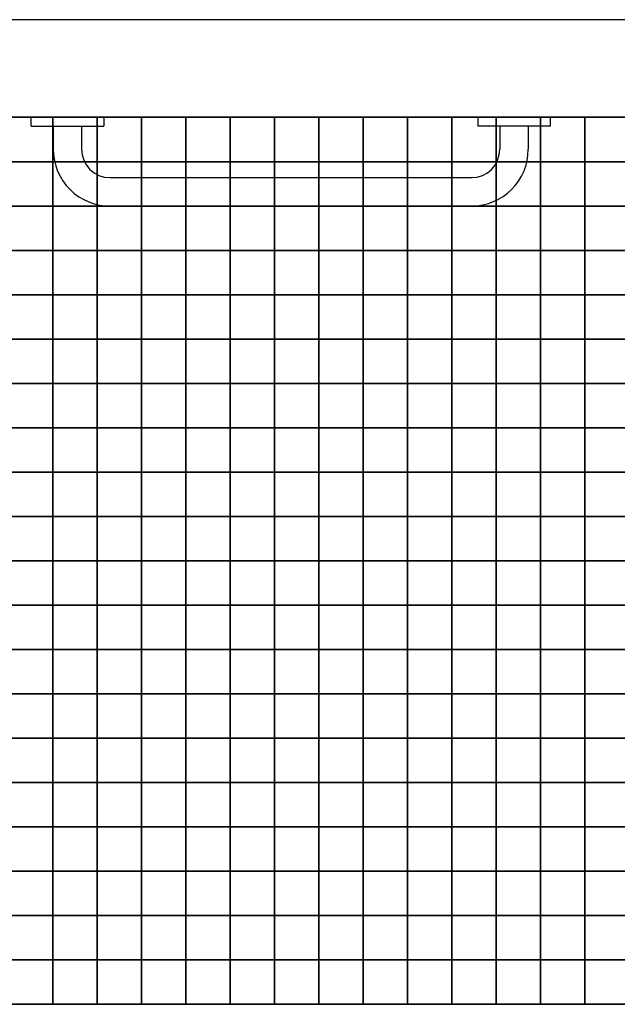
# Model space of a CAD drawing. Header units: millimetres. Extents: x -115474967 to 444143, y -74377 to 241828222.
# Tile 340 of 590: x -118860 to -118187, y 274603 to 275713. Entities that reach past the tile are written whole.
import ezdxf

# ---------------------------------------------------------------- set-up
doc = ezdxf.new("R2010")
doc.units = ezdxf.units.MM
doc.header["$MEASUREMENT"] = 0
for name, color, linetype in [('00-2 Fittings', 8, 'Continuous'), ('00-2 Walls', 4, 'Continuous'), ('00-3 Elev 02', 1, 'Continuous'), ('FITT-SANT', 5, 'Continuous')]:
    doc.layers.add(name, color=color, linetype=linetype)
doc.layers.add('0_cons_01', color=40, linetype='Continuous', lineweight=0, plot=False)

# ---------------------------------------------------------------- blocks, each defined once
blk = doc.blocks.new('1')
at = {"layer": '00-2 Fittings', "color": 9, "true_color": 0xc7c8ca}
for points in [[(-130052.3, 275810.3), (-130052.3, 275760.3), (-130102.3, 275760.3), (-130102.3, 275810.3)], [(-130002.3, 275810.3), (-130002.3, 275760.3), (-130052.3, 275760.3), (-130052.3, 275810.3)], [(-129952.3, 275810.3), (-129952.3, 275760.3), (-130002.3, 275760.3), (-130002.3, 275810.3)], [(-129902.3, 275810.3), (-129902.3, 275760.3), (-129952.3, 275760.3), (-129952.3, 275810.3)], [(-129852.3, 275810.3), (-129852.3, 275760.3), (-129902.3, 275760.3), (-129902.3, 275810.3)], [(-129802.3, 275810.3), (-129802.3, 275760.3), (-129852.3, 275760.3), (-129852.3, 275810.3)], [(-129752.3, 275810.3), (-129752.3, 275760.3), (-129802.3, 275760.3), (-129802.3, 275810.3)], [(-129702.3, 275810.3), (-129702.3, 275760.3), (-129752.3, 275760.3), (-129752.3, 275810.3)], [(-129652.3, 275810.3), (-129652.3, 275760.3), (-129702.3, 275760.3), (-129702.3, 275810.3)], [(-129602.3, 275810.3), (-129602.3, 275760.3), (-129652.3, 275760.3), (-129652.3, 275810.3)], [(-129552.3, 275810.3), (-129552.3, 275760.3), (-129602.3, 275760.3), (-129602.3, 275810.3)], [(-129502.3, 275810.3), (-129502.3, 275760.3), (-129552.3, 275760.3), (-129552.3, 275810.3)], [(-129452.3, 275810.3), (-129452.3, 275760.3), (-129502.3, 275760.3), (-129502.3, 275810.3)], [(-129402.3, 275810.3), (-129402.3, 275760.3), (-129452.3, 275760.3), (-129452.3, 275810.3)], [(-129352.3, 275810.3), (-129352.3, 275760.3), (-129402.3, 275760.3), (-129402.3, 275810.3)], [(-129302.3, 275810.3), (-129302.3, 275760.3), (-129352.3, 275760.3), (-129352.3, 275810.3)], [(-129252.3, 275810.3), (-129252.3, 275760.3), (-129302.3, 275760.3), (-129302.3, 275810.3)], [(-129202.3, 275810.3), (-129202.3, 275760.3), (-129252.3, 275760.3), (-129252.3, 275810.3)], [(-129152.3, 275810.3), (-129152.3, 275760.3), (-129202.3, 275760.3), (-129202.3, 275810.3)], [(-129102.3, 275810.3), (-129102.3, 275760.3), (-129152.3, 275760.3), (-129152.3, 275810.3)], [(-130052.3, 275760.3), (-130052.3, 275710.3), (-130102.3, 275710.3), (-130102.3, 275760.3)], [(-130002.3, 275760.3), (-130002.3, 275710.3), (-130052.3, 275710.3), (-130052.3, 275760.3)], [(-129952.3, 275760.3), (-129952.3, 275710.3), (-130002.3, 275710.3), (-130002.3, 275760.3)], [(-129902.3, 275760.3), (-129902.3, 275710.3), (-129952.3, 275710.3), (-129952.3, 275760.3)], [(-129852.3, 275760.3), (-129852.3, 275710.3), (-129902.3, 275710.3), (-129902.3, 275760.3)], [(-129802.3, 275760.3), (-129802.3, 275710.3), (-129852.3, 275710.3), (-129852.3, 275760.3)], [(-129752.3, 275760.3), (-129752.3, 275710.3), (-129802.3, 275710.3), (-129802.3, 275760.3)], [(-129702.3, 275760.3), (-129702.3, 275710.3), (-129752.3, 275710.3), (-129752.3, 275760.3)], [(-129652.3, 275760.3), (-129652.3, 275710.3), (-129702.3, 275710.3), (-129702.3, 275760.3)], [(-129602.3, 275760.3), (-129602.3, 275710.3), (-129652.3, 275710.3), (-129652.3, 275760.3)], [(-129552.3, 275760.3), (-129552.3, 275710.3), (-129602.3, 275710.3), (-129602.3, 275760.3)], [(-129502.3, 275760.3), (-129502.3, 275710.3), (-129552.3, 275710.3), (-129552.3, 275760.3)], [(-129452.3, 275760.3), (-129452.3, 275710.3), (-129502.3, 275710.3), (-129502.3, 275760.3)], [(-129402.3, 275760.3), (-129402.3, 275710.3), (-129452.3, 275710.3), (-129452.3, 275760.3)], [(-129352.3, 275760.3), (-129352.3, 275710.3), (-129402.3, 275710.3), (-129402.3, 275760.3)], [(-129302.3, 275760.3), (-129302.3, 275710.3), (-129352.3, 275710.3), (-129352.3, 275760.3)], [(-129252.3, 275760.3), (-129252.3, 275710.3), (-129302.3, 275710.3), (-129302.3, 275760.3)], [(-129202.3, 275760.3), (-129202.3, 275710.3), (-129252.3, 275710.3), (-129252.3, 275760.3)], [(-129152.3, 275760.3), (-129152.3, 275710.3), (-129202.3, 275710.3), (-129202.3, 275760.3)], [(-129102.3, 275760.3), (-129102.3, 275710.3), (-129152.3, 275710.3), (-129152.3, 275760.3)], [(-130052.3, 275710.3), (-130052.3, 275660.3), (-130102.3, 275660.3), (-130102.3, 275710.3)], [(-130002.3, 275710.3), (-130002.3, 275660.3), (-130052.3, 275660.3), (-130052.3, 275710.3)], [(-129952.3, 275710.3), (-129952.3, 275660.3), (-130002.3, 275660.3), (-130002.3, 275710.3)], [(-129902.3, 275710.3), (-129902.3, 275660.3), (-129952.3, 275660.3), (-129952.3, 275710.3)], [(-129852.3, 275710.3), (-129852.3, 275660.3), (-129902.3, 275660.3), (-129902.3, 275710.3)], [(-129802.3, 275710.3), (-129802.3, 275660.3), (-129852.3, 275660.3), (-129852.3, 275710.3)], [(-129752.3, 275710.3), (-129752.3, 275660.3), (-129802.3, 275660.3), (-129802.3, 275710.3)], [(-129702.3, 275710.3), (-129702.3, 275660.3), (-129752.3, 275660.3), (-129752.3, 275710.3)], [(-129652.3, 275710.3), (-129652.3, 275660.3), (-129702.3, 275660.3), (-129702.3, 275710.3)], [(-129602.3, 275710.3), (-129602.3, 275660.3), (-129652.3, 275660.3), (-129652.3, 275710.3)], [(-129552.3, 275710.3), (-129552.3, 275660.3), (-129602.3, 275660.3), (-129602.3, 275710.3)], [(-129502.3, 275710.3), (-129502.3, 275660.3), (-129552.3, 275660.3), (-129552.3, 275710.3)], [(-129452.3, 275710.3), (-129452.3, 275660.3), (-129502.3, 275660.3), (-129502.3, 275710.3)], [(-129402.3, 275710.3), (-129402.3, 275660.3), (-129452.3, 275660.3), (-129452.3, 275710.3)], [(-129352.3, 275710.3), (-129352.3, 275660.3), (-129402.3, 275660.3), (-129402.3, 275710.3)], [(-129302.3, 275710.3), (-129302.3, 275660.3), (-129352.3, 275660.3), (-129352.3, 275710.3)], [(-129252.3, 275710.3), (-129252.3, 275660.3), (-129302.3, 275660.3), (-129302.3, 275710.3)], [(-129202.3, 275710.3), (-129202.3, 275660.3), (-129252.3, 275660.3), (-129252.3, 275710.3)], [(-129152.3, 275710.3), (-129152.3, 275660.3), (-129202.3, 275660.3), (-129202.3, 275710.3)], [(-129102.3, 275710.3), (-129102.3, 275660.3), (-129152.3, 275660.3), (-129152.3, 275710.3)], [(-130052.3, 275660.3), (-130052.3, 275610.3), (-130102.3, 275610.3), (-130102.3, 275660.3)], [(-130002.3, 275660.3), (-130002.3, 275610.3), (-130052.3, 275610.3), (-130052.3, 275660.3)], [(-129952.3, 275660.3), (-129952.3, 275610.3), (-130002.3, 275610.3), (-130002.3, 275660.3)], [(-129902.3, 275660.3), (-129902.3, 275610.3), (-129952.3, 275610.3), (-129952.3, 275660.3)], [(-129852.3, 275660.3), (-129852.3, 275610.3), (-129902.3, 275610.3), (-129902.3, 275660.3)], [(-129802.3, 275660.3), (-129802.3, 275610.3), (-129852.3, 275610.3), (-129852.3, 275660.3)], [(-129752.3, 275660.3), (-129752.3, 275610.3), (-129802.3, 275610.3), (-129802.3, 275660.3)], [(-129702.3, 275660.3), (-129702.3, 275610.3), (-129752.3, 275610.3), (-129752.3, 275660.3)], [(-129652.3, 275660.3), (-129652.3, 275610.3), (-129702.3, 275610.3), (-129702.3, 275660.3)], [(-129602.3, 275660.3), (-129602.3, 275610.3), (-129652.3, 275610.3), (-129652.3, 275660.3)], [(-129552.3, 275660.3), (-129552.3, 275610.3), (-129602.3, 275610.3), (-129602.3, 275660.3)], [(-129502.3, 275660.3), (-129502.3, 275610.3), (-129552.3, 275610.3), (-129552.3, 275660.3)], [(-129452.3, 275660.3), (-129452.3, 275610.3), (-129502.3, 275610.3), (-129502.3, 275660.3)], [(-129402.3, 275660.3), (-129402.3, 275610.3), (-129452.3, 275610.3), (-129452.3, 275660.3)], [(-129352.3, 275660.3), (-129352.3, 275610.3), (-129402.3, 275610.3), (-129402.3, 275660.3)], [(-129302.3, 275660.3), (-129302.3, 275610.3), (-129352.3, 275610.3), (-129352.3, 275660.3)], [(-129252.3, 275660.3), (-129252.3, 275610.3), (-129302.3, 275610.3), (-129302.3, 275660.3)], [(-129202.3, 275660.3), (-129202.3, 275610.3), (-129252.3, 275610.3), (-129252.3, 275660.3)], [(-129152.3, 275660.3), (-129152.3, 275610.3), (-129202.3, 275610.3), (-129202.3, 275660.3)], [(-129102.3, 275660.3), (-129102.3, 275610.3), (-129152.3, 275610.3), (-129152.3, 275660.3)], [(-130052.3, 275610.3), (-130052.3, 275560.3), (-130102.3, 275560.3), (-130102.3, 275610.3)], [(-130002.3, 275610.3), (-130002.3, 275560.3), (-130052.3, 275560.3), (-130052.3, 275610.3)], [(-129952.3, 275610.3), (-129952.3, 275560.3), (-130002.3, 275560.3), (-130002.3, 275610.3)], [(-129902.3, 275610.3), (-129902.3, 275560.3), (-129952.3, 275560.3), (-129952.3, 275610.3)], [(-129852.3, 275610.3), (-129852.3, 275560.3), (-129902.3, 275560.3), (-129902.3, 275610.3)], [(-129802.3, 275610.3), (-129802.3, 275560.3), (-129852.3, 275560.3), (-129852.3, 275610.3)], [(-129752.3, 275610.3), (-129752.3, 275560.3), (-129802.3, 275560.3), (-129802.3, 275610.3)], [(-129702.3, 275610.3), (-129702.3, 275560.3), (-129752.3, 275560.3), (-129752.3, 275610.3)], [(-129652.3, 275610.3), (-129652.3, 275560.3), (-129702.3, 275560.3), (-129702.3, 275610.3)], [(-129602.3, 275610.3), (-129602.3, 275560.3), (-129652.3, 275560.3), (-129652.3, 275610.3)], [(-129552.3, 275610.3), (-129552.3, 275560.3), (-129602.3, 275560.3), (-129602.3, 275610.3)], [(-129502.3, 275610.3), (-129502.3, 275560.3), (-129552.3, 275560.3), (-129552.3, 275610.3)], [(-129452.3, 275610.3), (-129452.3, 275560.3), (-129502.3, 275560.3), (-129502.3, 275610.3)], [(-129402.3, 275610.3), (-129402.3, 275560.3), (-129452.3, 275560.3), (-129452.3, 275610.3)], [(-129352.3, 275610.3), (-129352.3, 275560.3), (-129402.3, 275560.3), (-129402.3, 275610.3)], [(-129302.3, 275610.3), (-129302.3, 275560.3), (-129352.3, 275560.3), (-129352.3, 275610.3)], [(-129252.3, 275610.3), (-129252.3, 275560.3), (-129302.3, 275560.3), (-129302.3, 275610.3)], [(-129202.3, 275610.3), (-129202.3, 275560.3), (-129252.3, 275560.3), (-129252.3, 275610.3)], [(-129152.3, 275610.3), (-129152.3, 275560.3), (-129202.3, 275560.3), (-129202.3, 275610.3)], [(-129102.3, 275610.3), (-129102.3, 275560.3), (-129152.3, 275560.3), (-129152.3, 275610.3)], [(-130052.3, 275560.3), (-130052.3, 275510.3), (-130102.3, 275510.3), (-130102.3, 275560.3)], [(-130002.3, 275560.3), (-130002.3, 275510.3), (-130052.3, 275510.3), (-130052.3, 275560.3)], [(-129952.3, 275560.3), (-129952.3, 275510.3), (-130002.3, 275510.3), (-130002.3, 275560.3)], [(-129902.3, 275560.3), (-129902.3, 275510.3), (-129952.3, 275510.3), (-129952.3, 275560.3)], [(-129852.3, 275560.3), (-129852.3, 275510.3), (-129902.3, 275510.3), (-129902.3, 275560.3)], [(-129802.3, 275560.3), (-129802.3, 275510.3), (-129852.3, 275510.3), (-129852.3, 275560.3)], [(-129752.3, 275560.3), (-129752.3, 275510.3), (-129802.3, 275510.3), (-129802.3, 275560.3)], [(-129702.3, 275560.3), (-129702.3, 275510.3), (-129752.3, 275510.3), (-129752.3, 275560.3)], [(-129652.3, 275560.3), (-129652.3, 275510.3), (-129702.3, 275510.3), (-129702.3, 275560.3)], [(-129602.3, 275560.3), (-129602.3, 275510.3), (-129652.3, 275510.3), (-129652.3, 275560.3)], [(-129552.3, 275560.3), (-129552.3, 275510.3), (-129602.3, 275510.3), (-129602.3, 275560.3)], [(-129502.3, 275560.3), (-129502.3, 275510.3), (-129552.3, 275510.3), (-129552.3, 275560.3)], [(-129452.3, 275560.3), (-129452.3, 275510.3), (-129502.3, 275510.3), (-129502.3, 275560.3)], [(-129402.3, 275560.3), (-129402.3, 275510.3), (-129452.3, 275510.3), (-129452.3, 275560.3)], [(-129352.3, 275560.3), (-129352.3, 275510.3), (-129402.3, 275510.3), (-129402.3, 275560.3)], [(-129302.3, 275560.3), (-129302.3, 275510.3), (-129352.3, 275510.3), (-129352.3, 275560.3)], [(-129252.3, 275560.3), (-129252.3, 275510.3), (-129302.3, 275510.3), (-129302.3, 275560.3)], [(-129202.3, 275560.3), (-129202.3, 275510.3), (-129252.3, 275510.3), (-129252.3, 275560.3)], [(-129152.3, 275560.3), (-129152.3, 275510.3), (-129202.3, 275510.3), (-129202.3, 275560.3)], [(-129102.3, 275560.3), (-129102.3, 275510.3), (-129152.3, 275510.3), (-129152.3, 275560.3)], [(-130052.3, 275510.3), (-130052.3, 275460.3), (-130102.3, 275460.3), (-130102.3, 275510.3)], [(-130002.3, 275510.3), (-130002.3, 275460.3), (-130052.3, 275460.3), (-130052.3, 275510.3)], [(-129952.3, 275510.3), (-129952.3, 275460.3), (-130002.3, 275460.3), (-130002.3, 275510.3)], [(-129902.3, 275510.3), (-129902.3, 275460.3), (-129952.3, 275460.3), (-129952.3, 275510.3)], [(-129852.3, 275510.3), (-129852.3, 275460.3), (-129902.3, 275460.3), (-129902.3, 275510.3)], [(-129802.3, 275510.3), (-129802.3, 275460.3), (-129852.3, 275460.3), (-129852.3, 275510.3)], [(-129752.3, 275510.3), (-129752.3, 275460.3), (-129802.3, 275460.3), (-129802.3, 275510.3)], [(-129702.3, 275510.3), (-129702.3, 275460.3), (-129752.3, 275460.3), (-129752.3, 275510.3)], [(-129652.3, 275510.3), (-129652.3, 275460.3), (-129702.3, 275460.3), (-129702.3, 275510.3)], [(-129602.3, 275510.3), (-129602.3, 275460.3), (-129652.3, 275460.3), (-129652.3, 275510.3)], [(-129552.3, 275510.3), (-129552.3, 275460.3), (-129602.3, 275460.3), (-129602.3, 275510.3)], [(-129502.3, 275510.3), (-129502.3, 275460.3), (-129552.3, 275460.3), (-129552.3, 275510.3)], [(-129452.3, 275510.3), (-129452.3, 275460.3), (-129502.3, 275460.3), (-129502.3, 275510.3)], [(-129402.3, 275510.3), (-129402.3, 275460.3), (-129452.3, 275460.3), (-129452.3, 275510.3)], [(-129352.3, 275510.3), (-129352.3, 275460.3), (-129402.3, 275460.3), (-129402.3, 275510.3)], [(-129302.3, 275510.3), (-129302.3, 275460.3), (-129352.3, 275460.3), (-129352.3, 275510.3)], [(-129252.3, 275510.3), (-129252.3, 275460.3), (-129302.3, 275460.3), (-129302.3, 275510.3)], [(-129202.3, 275510.3), (-129202.3, 275460.3), (-129252.3, 275460.3), (-129252.3, 275510.3)], [(-129152.3, 275510.3), (-129152.3, 275460.3), (-129202.3, 275460.3), (-129202.3, 275510.3)], [(-129102.3, 275510.3), (-129102.3, 275460.3), (-129152.3, 275460.3), (-129152.3, 275510.3)], [(-130052.3, 275460.3), (-130052.3, 275410.3), (-130102.3, 275410.3), (-130102.3, 275460.3)], [(-130002.3, 275460.3), (-130002.3, 275410.3), (-130052.3, 275410.3), (-130052.3, 275460.3)], [(-129952.3, 275460.3), (-129952.3, 275410.3), (-130002.3, 275410.3), (-130002.3, 275460.3)], [(-129902.3, 275460.3), (-129902.3, 275410.3), (-129952.3, 275410.3), (-129952.3, 275460.3)], [(-129852.3, 275460.3), (-129852.3, 275410.3), (-129902.3, 275410.3), (-129902.3, 275460.3)], [(-129802.3, 275460.3), (-129802.3, 275410.3), (-129852.3, 275410.3), (-129852.3, 275460.3)], [(-129752.3, 275460.3), (-129752.3, 275410.3), (-129802.3, 275410.3), (-129802.3, 275460.3)], [(-129702.3, 275460.3), (-129702.3, 275410.3), (-129752.3, 275410.3), (-129752.3, 275460.3)], [(-129652.3, 275460.3), (-129652.3, 275410.3), (-129702.3, 275410.3), (-129702.3, 275460.3)], [(-129602.3, 275460.3), (-129602.3, 275410.3), (-129652.3, 275410.3), (-129652.3, 275460.3)], [(-129552.3, 275460.3), (-129552.3, 275410.3), (-129602.3, 275410.3), (-129602.3, 275460.3)], [(-129502.3, 275460.3), (-129502.3, 275410.3), (-129552.3, 275410.3), (-129552.3, 275460.3)], [(-129452.3, 275460.3), (-129452.3, 275410.3), (-129502.3, 275410.3), (-129502.3, 275460.3)], [(-129402.3, 275460.3), (-129402.3, 275410.3), (-129452.3, 275410.3), (-129452.3, 275460.3)], [(-129352.3, 275460.3), (-129352.3, 275410.3), (-129402.3, 275410.3), (-129402.3, 275460.3)], [(-129302.3, 275460.3), (-129302.3, 275410.3), (-129352.3, 275410.3), (-129352.3, 275460.3)], [(-129252.3, 275460.3), (-129252.3, 275410.3), (-129302.3, 275410.3), (-129302.3, 275460.3)], [(-129202.3, 275460.3), (-129202.3, 275410.3), (-129252.3, 275410.3), (-129252.3, 275460.3)], [(-129152.3, 275460.3), (-129152.3, 275410.3), (-129202.3, 275410.3), (-129202.3, 275460.3)], [(-129102.3, 275460.3), (-129102.3, 275410.3), (-129152.3, 275410.3), (-129152.3, 275460.3)], [(-130052.3, 275410.3), (-130052.3, 275360.3), (-130102.3, 275360.3), (-130102.3, 275410.3)], [(-130002.3, 275410.3), (-130002.3, 275360.3), (-130052.3, 275360.3), (-130052.3, 275410.3)], [(-129952.3, 275410.3), (-129952.3, 275360.3), (-130002.3, 275360.3), (-130002.3, 275410.3)], [(-129902.3, 275410.3), (-129902.3, 275360.3), (-129952.3, 275360.3), (-129952.3, 275410.3)], [(-129852.3, 275410.3), (-129852.3, 275360.3), (-129902.3, 275360.3), (-129902.3, 275410.3)], [(-129802.3, 275410.3), (-129802.3, 275360.3), (-129852.3, 275360.3), (-129852.3, 275410.3)], [(-129752.3, 275410.3), (-129752.3, 275360.3), (-129802.3, 275360.3), (-129802.3, 275410.3)], [(-129702.3, 275410.3), (-129702.3, 275360.3), (-129752.3, 275360.3), (-129752.3, 275410.3)], [(-129652.3, 275410.3), (-129652.3, 275360.3), (-129702.3, 275360.3), (-129702.3, 275410.3)], [(-129602.3, 275410.3), (-129602.3, 275360.3), (-129652.3, 275360.3), (-129652.3, 275410.3)], [(-129552.3, 275410.3), (-129552.3, 275360.3), (-129602.3, 275360.3), (-129602.3, 275410.3)], [(-129502.3, 275410.3), (-129502.3, 275360.3), (-129552.3, 275360.3), (-129552.3, 275410.3)], [(-129452.3, 275410.3), (-129452.3, 275360.3), (-129502.3, 275360.3), (-129502.3, 275410.3)], [(-129402.3, 275410.3), (-129402.3, 275360.3), (-129452.3, 275360.3), (-129452.3, 275410.3)], [(-129352.3, 275410.3), (-129352.3, 275360.3), (-129402.3, 275360.3), (-129402.3, 275410.3)], [(-129302.3, 275410.3), (-129302.3, 275360.3), (-129352.3, 275360.3), (-129352.3, 275410.3)], [(-129252.3, 275410.3), (-129252.3, 275360.3), (-129302.3, 275360.3), (-129302.3, 275410.3)], [(-129202.3, 275410.3), (-129202.3, 275360.3), (-129252.3, 275360.3), (-129252.3, 275410.3)], [(-129152.3, 275410.3), (-129152.3, 275360.3), (-129202.3, 275360.3), (-129202.3, 275410.3)], [(-129102.3, 275410.3), (-129102.3, 275360.3), (-129152.3, 275360.3), (-129152.3, 275410.3)], [(-130052.3, 275360.3), (-130052.3, 275310.3), (-130102.3, 275310.3), (-130102.3, 275360.3)], [(-130002.3, 275360.3), (-130002.3, 275310.3), (-130052.3, 275310.3), (-130052.3, 275360.3)], [(-129952.3, 275360.3), (-129952.3, 275310.3), (-130002.3, 275310.3), (-130002.3, 275360.3)], [(-129902.3, 275360.3), (-129902.3, 275310.3), (-129952.3, 275310.3), (-129952.3, 275360.3)], [(-129852.3, 275360.3), (-129852.3, 275310.3), (-129902.3, 275310.3), (-129902.3, 275360.3)], [(-129802.3, 275360.3), (-129802.3, 275310.3), (-129852.3, 275310.3), (-129852.3, 275360.3)], [(-129752.3, 275360.3), (-129752.3, 275310.3), (-129802.3, 275310.3), (-129802.3, 275360.3)], [(-129702.3, 275360.3), (-129702.3, 275310.3), (-129752.3, 275310.3), (-129752.3, 275360.3)], [(-129652.3, 275360.3), (-129652.3, 275310.3), (-129702.3, 275310.3), (-129702.3, 275360.3)], [(-129602.3, 275360.3), (-129602.3, 275310.3), (-129652.3, 275310.3), (-129652.3, 275360.3)], [(-129552.3, 275360.3), (-129552.3, 275310.3), (-129602.3, 275310.3), (-129602.3, 275360.3)], [(-129502.3, 275360.3), (-129502.3, 275310.3), (-129552.3, 275310.3), (-129552.3, 275360.3)], [(-129452.3, 275360.3), (-129452.3, 275310.3), (-129502.3, 275310.3), (-129502.3, 275360.3)], [(-129402.3, 275360.3), (-129402.3, 275310.3), (-129452.3, 275310.3), (-129452.3, 275360.3)], [(-129352.3, 275360.3), (-129352.3, 275310.3), (-129402.3, 275310.3), (-129402.3, 275360.3)], [(-129302.3, 275360.3), (-129302.3, 275310.3), (-129352.3, 275310.3), (-129352.3, 275360.3)], [(-129252.3, 275360.3), (-129252.3, 275310.3), (-129302.3, 275310.3), (-129302.3, 275360.3)], [(-129202.3, 275360.3), (-129202.3, 275310.3), (-129252.3, 275310.3), (-129252.3, 275360.3)], [(-129152.3, 275360.3), (-129152.3, 275310.3), (-129202.3, 275310.3), (-129202.3, 275360.3)], [(-129102.3, 275360.3), (-129102.3, 275310.3), (-129152.3, 275310.3), (-129152.3, 275360.3)], [(-130052.3, 275310.3), (-130052.3, 275260.3), (-130102.3, 275260.3), (-130102.3, 275310.3)], [(-130002.3, 275310.3), (-130002.3, 275260.3), (-130052.3, 275260.3), (-130052.3, 275310.3)], [(-129952.3, 275310.3), (-129952.3, 275260.3), (-130002.3, 275260.3), (-130002.3, 275310.3)], [(-129902.3, 275310.3), (-129902.3, 275260.3), (-129952.3, 275260.3), (-129952.3, 275310.3)], [(-129852.3, 275310.3), (-129852.3, 275260.3), (-129902.3, 275260.3), (-129902.3, 275310.3)], [(-129802.3, 275310.3), (-129802.3, 275260.3), (-129852.3, 275260.3), (-129852.3, 275310.3)], [(-129752.3, 275310.3), (-129752.3, 275260.3), (-129802.3, 275260.3), (-129802.3, 275310.3)], [(-129702.3, 275310.3), (-129702.3, 275260.3), (-129752.3, 275260.3), (-129752.3, 275310.3)], [(-129652.3, 275310.3), (-129652.3, 275260.3), (-129702.3, 275260.3), (-129702.3, 275310.3)], [(-129602.3, 275310.3), (-129602.3, 275260.3), (-129652.3, 275260.3), (-129652.3, 275310.3)], [(-129552.3, 275310.3), (-129552.3, 275260.3), (-129602.3, 275260.3), (-129602.3, 275310.3)], [(-129502.3, 275310.3), (-129502.3, 275260.3), (-129552.3, 275260.3), (-129552.3, 275310.3)], [(-129452.3, 275310.3), (-129452.3, 275260.3), (-129502.3, 275260.3), (-129502.3, 275310.3)], [(-129402.3, 275310.3), (-129402.3, 275260.3), (-129452.3, 275260.3), (-129452.3, 275310.3)], [(-129352.3, 275310.3), (-129352.3, 275260.3), (-129402.3, 275260.3), (-129402.3, 275310.3)], [(-129302.3, 275310.3), (-129302.3, 275260.3), (-129352.3, 275260.3), (-129352.3, 275310.3)], [(-129252.3, 275310.3), (-129252.3, 275260.3), (-129302.3, 275260.3), (-129302.3, 275310.3)], [(-129202.3, 275310.3), (-129202.3, 275260.3), (-129252.3, 275260.3), (-129252.3, 275310.3)], [(-129152.3, 275310.3), (-129152.3, 275260.3), (-129202.3, 275260.3), (-129202.3, 275310.3)], [(-129102.3, 275310.3), (-129102.3, 275260.3), (-129152.3, 275260.3), (-129152.3, 275310.3)], [(-130052.3, 275260.3), (-130052.3, 275210.3), (-130102.3, 275210.3), (-130102.3, 275260.3)], [(-130002.3, 275260.3), (-130002.3, 275210.3), (-130052.3, 275210.3), (-130052.3, 275260.3)], [(-129952.3, 275260.3), (-129952.3, 275210.3), (-130002.3, 275210.3), (-130002.3, 275260.3)], [(-129902.3, 275260.3), (-129902.3, 275210.3), (-129952.3, 275210.3), (-129952.3, 275260.3)], [(-129852.3, 275260.3), (-129852.3, 275210.3), (-129902.3, 275210.3), (-129902.3, 275260.3)], [(-129802.3, 275260.3), (-129802.3, 275210.3), (-129852.3, 275210.3), (-129852.3, 275260.3)], [(-129752.3, 275260.3), (-129752.3, 275210.3), (-129802.3, 275210.3), (-129802.3, 275260.3)], [(-129702.3, 275260.3), (-129702.3, 275210.3), (-129752.3, 275210.3), (-129752.3, 275260.3)], [(-129652.3, 275260.3), (-129652.3, 275210.3), (-129702.3, 275210.3), (-129702.3, 275260.3)], [(-129602.3, 275260.3), (-129602.3, 275210.3), (-129652.3, 275210.3), (-129652.3, 275260.3)], [(-129552.3, 275260.3), (-129552.3, 275210.3), (-129602.3, 275210.3), (-129602.3, 275260.3)], [(-129502.3, 275260.3), (-129502.3, 275210.3), (-129552.3, 275210.3), (-129552.3, 275260.3)], [(-129452.3, 275260.3), (-129452.3, 275210.3), (-129502.3, 275210.3), (-129502.3, 275260.3)], [(-129402.3, 275260.3), (-129402.3, 275210.3), (-129452.3, 275210.3), (-129452.3, 275260.3)], [(-129352.3, 275260.3), (-129352.3, 275210.3), (-129402.3, 275210.3), (-129402.3, 275260.3)], [(-129302.3, 275260.3), (-129302.3, 275210.3), (-129352.3, 275210.3), (-129352.3, 275260.3)], [(-129252.3, 275260.3), (-129252.3, 275210.3), (-129302.3, 275210.3), (-129302.3, 275260.3)], [(-129202.3, 275260.3), (-129202.3, 275210.3), (-129252.3, 275210.3), (-129252.3, 275260.3)], [(-129152.3, 275260.3), (-129152.3, 275210.3), (-129202.3, 275210.3), (-129202.3, 275260.3)], [(-129102.3, 275260.3), (-129102.3, 275210.3), (-129152.3, 275210.3), (-129152.3, 275260.3)], [(-130052.3, 275210.3), (-130052.3, 275160.3), (-130102.3, 275160.3), (-130102.3, 275210.3)], [(-130002.3, 275210.3), (-130002.3, 275160.3), (-130052.3, 275160.3), (-130052.3, 275210.3)], [(-129952.3, 275210.3), (-129952.3, 275160.3), (-130002.3, 275160.3), (-130002.3, 275210.3)], [(-129902.3, 275210.3), (-129902.3, 275160.3), (-129952.3, 275160.3), (-129952.3, 275210.3)], [(-129852.3, 275210.3), (-129852.3, 275160.3), (-129902.3, 275160.3), (-129902.3, 275210.3)], [(-129802.3, 275210.3), (-129802.3, 275160.3), (-129852.3, 275160.3), (-129852.3, 275210.3)], [(-129752.3, 275210.3), (-129752.3, 275160.3), (-129802.3, 275160.3), (-129802.3, 275210.3)], [(-129702.3, 275210.3), (-129702.3, 275160.3), (-129752.3, 275160.3), (-129752.3, 275210.3)], [(-129652.3, 275210.3), (-129652.3, 275160.3), (-129702.3, 275160.3), (-129702.3, 275210.3)], [(-129602.3, 275210.3), (-129602.3, 275160.3), (-129652.3, 275160.3), (-129652.3, 275210.3)], [(-129552.3, 275210.3), (-129552.3, 275160.3), (-129602.3, 275160.3), (-129602.3, 275210.3)], [(-129502.3, 275210.3), (-129502.3, 275160.3), (-129552.3, 275160.3), (-129552.3, 275210.3)], [(-129452.3, 275210.3), (-129452.3, 275160.3), (-129502.3, 275160.3), (-129502.3, 275210.3)], [(-129402.3, 275210.3), (-129402.3, 275160.3), (-129452.3, 275160.3), (-129452.3, 275210.3)], [(-129352.3, 275210.3), (-129352.3, 275160.3), (-129402.3, 275160.3), (-129402.3, 275210.3)], [(-129302.3, 275210.3), (-129302.3, 275160.3), (-129352.3, 275160.3), (-129352.3, 275210.3)], [(-129252.3, 275210.3), (-129252.3, 275160.3), (-129302.3, 275160.3), (-129302.3, 275210.3)], [(-129202.3, 275210.3), (-129202.3, 275160.3), (-129252.3, 275160.3), (-129252.3, 275210.3)], [(-129152.3, 275210.3), (-129152.3, 275160.3), (-129202.3, 275160.3), (-129202.3, 275210.3)], [(-129102.3, 275210.3), (-129102.3, 275160.3), (-129152.3, 275160.3), (-129152.3, 275210.3)], [(-130052.3, 275160.3), (-130052.3, 275110.3), (-130102.3, 275110.3), (-130102.3, 275160.3)], [(-130002.3, 275160.3), (-130002.3, 275110.3), (-130052.3, 275110.3), (-130052.3, 275160.3)], [(-129952.3, 275160.3), (-129952.3, 275110.3), (-130002.3, 275110.3), (-130002.3, 275160.3)], [(-129902.3, 275160.3), (-129902.3, 275110.3), (-129952.3, 275110.3), (-129952.3, 275160.3)], [(-129852.3, 275160.3), (-129852.3, 275110.3), (-129902.3, 275110.3), (-129902.3, 275160.3)], [(-129802.3, 275160.3), (-129802.3, 275110.3), (-129852.3, 275110.3), (-129852.3, 275160.3)], [(-129752.3, 275160.3), (-129752.3, 275110.3), (-129802.3, 275110.3), (-129802.3, 275160.3)], [(-129702.3, 275160.3), (-129702.3, 275110.3), (-129752.3, 275110.3), (-129752.3, 275160.3)], [(-129652.3, 275160.3), (-129652.3, 275110.3), (-129702.3, 275110.3), (-129702.3, 275160.3)], [(-129602.3, 275160.3), (-129602.3, 275110.3), (-129652.3, 275110.3), (-129652.3, 275160.3)], [(-129552.3, 275160.3), (-129552.3, 275110.3), (-129602.3, 275110.3), (-129602.3, 275160.3)], [(-129502.3, 275160.3), (-129502.3, 275110.3), (-129552.3, 275110.3), (-129552.3, 275160.3)], [(-129452.3, 275160.3), (-129452.3, 275110.3), (-129502.3, 275110.3), (-129502.3, 275160.3)], [(-129402.3, 275160.3), (-129402.3, 275110.3), (-129452.3, 275110.3), (-129452.3, 275160.3)], [(-129352.3, 275160.3), (-129352.3, 275110.3), (-129402.3, 275110.3), (-129402.3, 275160.3)], [(-129302.3, 275160.3), (-129302.3, 275110.3), (-129352.3, 275110.3), (-129352.3, 275160.3)], [(-129252.3, 275160.3), (-129252.3, 275110.3), (-129302.3, 275110.3), (-129302.3, 275160.3)], [(-129202.3, 275160.3), (-129202.3, 275110.3), (-129252.3, 275110.3), (-129252.3, 275160.3)], [(-129152.3, 275160.3), (-129152.3, 275110.3), (-129202.3, 275110.3), (-129202.3, 275160.3)], [(-129102.3, 275160.3), (-129102.3, 275110.3), (-129152.3, 275110.3), (-129152.3, 275160.3)]]:
    blk.add_lwpolyline(points, close=True, dxfattribs=at)
at = {"layer": '00-2 Walls'}
for p, q in [((-128992.3, 274450.3), (-128992.2, 276870.3)), ((-129102.3, 276760.3), (-129102.3, 274560.3))]:
    blk.add_line(p, q, dxfattribs=at)
for points in [[(-128992.3, 274450.3), (-128992.2, 276870.3)], [(-129102.3, 276758.4), (-129102.3, 274558.4)]]:
    blk.add_lwpolyline(points, dxfattribs=at)
at = {"layer": '00-3 Elev 02'}
for points in [[(-130052.3, 275510.3), (-130052.3, 275810.3), (-130102.3, 275810.3), (-130102.3, 275510.3)], [(-129752.3, 275510.3), (-129752.3, 275810.3), (-130052.3, 275810.3), (-130052.3, 275510.3)], [(-129452.3, 275510.3), (-129452.3, 275810.3), (-129752.3, 275810.3), (-129752.3, 275510.3)], [(-129152.3, 275510.3), (-129152.3, 275810.3), (-129452.3, 275810.3), (-129452.3, 275510.3)], [(-129102.3, 275510.3), (-129102.3, 275810.3), (-129152.3, 275810.3), (-129152.3, 275510.3)], [(-130052.3, 275210.3), (-130052.3, 275510.3), (-130102.3, 275510.3), (-130102.3, 275210.3)], [(-129752.3, 275210.3), (-129752.3, 275510.3), (-130052.3, 275510.3), (-130052.3, 275210.3)], [(-129452.3, 275210.3), (-129452.3, 275510.3), (-129752.3, 275510.3), (-129752.3, 275210.3)], [(-129152.3, 275210.3), (-129152.3, 275510.3), (-129452.3, 275510.3), (-129452.3, 275210.3)], [(-129102.3, 275210.3), (-129102.3, 275510.3), (-129152.3, 275510.3), (-129152.3, 275210.3)], [(-130052.3, 274910.3), (-130052.3, 275210.3), (-130102.3, 275210.3), (-130102.3, 274910.3)], [(-129752.3, 274910.3), (-129752.3, 275210.3), (-130052.3, 275210.3), (-130052.3, 274910.3)], [(-129452.3, 274910.3), (-129452.3, 275210.3), (-129752.3, 275210.3), (-129752.3, 274910.3)], [(-129152.3, 274910.3), (-129152.3, 275210.3), (-129452.3, 275210.3), (-129452.3, 274910.3)], [(-129102.3, 274910.3), (-129102.3, 275210.3), (-129152.3, 275210.3), (-129152.3, 274910.3)]]:
    blk.add_lwpolyline(points, close=True, dxfattribs=at)
at = {"layer": 'FITT-SANT', "color": 4}
for p, q in [((-129112.3, 275784.7), (-129102.3, 275784.7)), ((-129112.3, 275784.7), (-129112.3, 275702.7)), ((-129102.3, 275702.7), (-129102.3, 275784.7)), ((-129112.3, 275759.7), (-129138.3, 275759.7)), ((-129112.3, 275727.7), (-129138.3, 275727.7)), ((-129102.3, 275702.7), (-129112.3, 275702.7)), ((-129202.3, 275694.9), (-129202.3, 275288.2)), ((-129170.3, 275695.7), (-129170.3, 275288.2)), ((-129102.3, 275281.2), (-129112.3, 275281.2)), ((-129112.3, 275199.2), (-129112.3, 275281.2)), ((-129102.3, 275199.2), (-129102.3, 275281.2)), ((-129112.3, 275256.2), (-129138.3, 275256.2)), ((-129112.3, 275224.2), (-129138.3, 275224.2)), ((-129112.3, 275199.2), (-129102.3, 275199.2))]:
    blk.add_line(p, q, dxfattribs=at)
for centre, radius, start, end in [((-129138.3, 275695.7), 64, 90, 180.6734), ((-129138.3, 275695.7), 32, 90, 180), ((-129138.3, 275288.2), 64, 180, 270), ((-129138.3, 275288.2), 32, 180, 270)]:
    blk.add_arc(centre, radius, start, end, dxfattribs=at)

msp = doc.modelspace()

# ---------------------------------------------------------------- block references
at = {"layer": '0_cons_01', "rotation": 90}
msp.add_blockref('1', (156937.27142, 404704.87632), dxfattribs=at)

doc.saveas('drawing.dxf')
